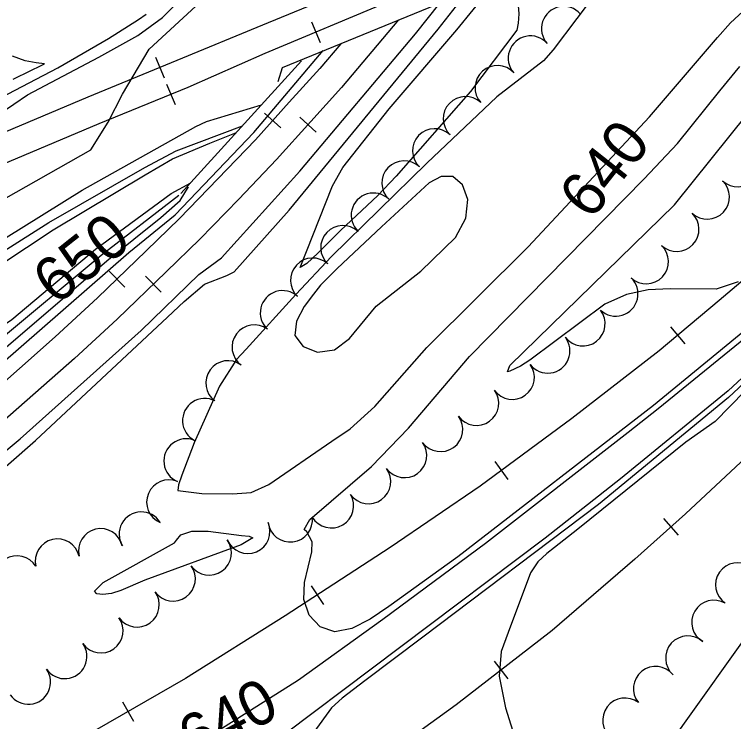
# Model space of a CAD drawing. Extents: x 79600 to 91800, y 75600 to 84400.
# Drawn here: x 83038.1 to 83361.8, y 81049.5 to 81367.5 of the extents above; entities that cross this region are included whole.
import ezdxf

# ---------------------------------------------------------------- set-up
doc = ezdxf.new("R2010")
doc.units = 0
for name, color, linetype in [('084-085$0$BRIDGE', 7, 'Continuous'), ('084-085$0$INDEX', 7, 'Continuous'), ('084-085$0$INDXLBL', 7, 'Continuous'), ('084-085$0$INTER', 7, 'Continuous'), ('084-085$0$RR', 7, 'Continuous'), ('084-085$0$TREES', 7, 'Continuous'), ('084-085$0$WALL', 7, 'Continuous')]:
    doc.layers.add(name, color=color, linetype=linetype)

# ---------------------------------------------------------------- blocks, each defined once
blk = doc.blocks.new('084-085$0$RRTICK100')
blk.add_line((0, -5), (0, 5))

msp = doc.modelspace()

# ---------------------------------------------------------------- linework, layer by layer
at = {"layer": '084-085$0$BRIDGE'}
msp.add_lwpolyline([(83156.84, 81337.34), (83158.82, 81343.58), (83342.9, 81419.06), (83347.88, 81417.38)], dxfattribs=at)
at = {"layer": '084-085$0$INDEX'}
for points in [[(83301.92, 81379.86), (83280.56, 81351.62), (83276.33, 81346.63), (83255.29, 81330.38), (83223.79, 81300.64), (83180.94, 81258.56), (83164.84, 81241.56), (83142.45, 81216.98), (83138.18, 81212.29), (83130.47, 81200.32), (83119.11, 81174.8), (83113.5, 81160.35), (83112.06, 81155.96), (83111.68, 81153.39), (83122.48, 81152), (83136.34, 81151.9), (83144.78, 81152.5), (83152.62, 81156.07), (83181.07, 81175.52), (83189.2, 81181.19), (83200.33, 81191.13), (83223.71, 81217.64), (83269.45, 81262.93), (83324.03, 81321.42), (83354.66, 81357.17), (83360.5, 81363.66), (83369.7, 81372.19)], [(83012.26, 81144.98), (83047.66, 81175.81), (83107.12, 81231.32), (83114.55, 81238.35), (83123.76, 81246.23), (83133.83, 81250.15), (83137.06, 81251.79), (83161.82, 81279.44), (83228.9, 81360.81), (83242.15, 81377.75)], [(83028.61, 81328.31), (83057.68, 81343.54), (83080.46, 81356.59), (83094.02, 81365.25), (83097.46, 81367.6)], [(82254.91, 80904.05), (82382.07, 80939.02), (82501.04, 80975.83), (82546.84, 80990.84), (82650.69, 81032.01), (82742.43, 81074.54), (82763.5, 81084.25), (82785.64, 81095.73), (82854.97, 81135.33), (82872.78, 81145.71), (82911.76, 81171.14), (82959.58, 81207.89), (82980.66, 81224.58), (82993.53, 81233.26), (83019.4, 81246.79), (83055.54, 81270.57), (83097.05, 81295.39), (83109.33, 81302.54), (83126.18, 81309.59), (83138.04, 81314.37)], [(83472.67, 81305.57), (83424.24, 81268.33), (83327.82, 81190.09), (83314.37, 81179.41), (83250.25, 81129.62), (83203.94, 81095.43), (83166.06, 81068.07), (83097.13, 81024.57), (83059.43, 81002.19), (83024.08, 80981.75)], [(83465.53, 81299.36), (83455.55, 81287.44), (83359.37, 81198.24), (83310.96, 81158.63), (83277.1, 81131.9), (83147.18, 81034.2), (83096.26, 80998.53), (83061.85, 80980.11), (83044.86, 80971.24), (83037.87, 80967.62), (83029.37, 80960.29), (83006.61, 80933.25), (82996.35, 80923.79), (82987.43, 80912.51), (82983.75, 80904.64), (82982.71, 80895.43), (82985.29, 80885.25), (82998.1, 80862.22), (82979.11, 80812.56), (82973.75, 80797.91), (82961.3, 80780.39)], [(82373.38, 80885.36), (82403.33, 80915.54), (82522.03, 80953.74), (82562.73, 80967.38), (82583.86, 80974.82), (82628.35, 80994.13), (82682.75, 81015.3), (82753.47, 81047.23), (82788.92, 81065), (82840.07, 81094.04), (82865.94, 81108.97), (82904.11, 81134.04), (82934.06, 81154.84), (82990.98, 81198.75), (83011.32, 81214.13), (83027.79, 81224.18), (83037.05, 81230.22), (83074.72, 81261.89), (83108.67, 81286.9), (83117.53, 81291.82)]]:
    msp.add_lwpolyline(points, dxfattribs=at)
at = {"layer": '084-085$0$INTER'}
for points in [[(83262.64, 81386.15), (83264.26, 81378.86), (83265.18, 81367.73), (83264.95, 81363.49), (83264.34, 81360.43), (83243.42, 81332.88), (83209.93, 81294.8), (83201.69, 81286.08)], [(83201.69, 81286.08), (83184.93, 81270.37), (83174.79, 81260.19), (83169.73, 81255.44), (83166.73, 81253.63), (83181.35, 81290.36), (83186.04, 81298.67), (83206.83, 81324.97), (83237.23, 81360.54), (83252.01, 81378.65), (83256.35, 81383.57)], [(83028.8, 81281.82), (83072.55, 81306.61), (83080.3, 81319.09), (83086.76, 81331.57), (83098.81, 81351.8), (83129.38, 81380.2)], [(83031.63, 81322.91), (83043.98, 81331.28), (83076.11, 81348.24), (83093.68, 81357.97), (83104.74, 81366.16), (83115.95, 81377.55)], [(83001.47, 81144.04), (83040.75, 81176.65), (83095.27, 81225.37), (83121.19, 81250.5), (83131.33, 81257.98), (83166.63, 81297.01), (83218.62, 81358.69), (83229.73, 81372.65)], [(83031.72, 81209.94), (83089.66, 81260.43), (83110.57, 81277.33), (83145.9, 81314.45), (83177.11, 81351.29)], [(83037.54, 81338.42), (83045.48, 81342.28), (83049.9, 81344.42), (83051.77, 81345.33), (83047.91, 81345.78), (83043.07, 81346.54), (83037.33, 81348.74)], [(83423.93, 81272.05), (83325.73, 81191.68), (83237.74, 81123.63), (83206.72, 81101.25), (83198.2, 81095.56), (83189.96, 81091.3), (83182.34, 81089.82), (83175.77, 81092.08), (83170.89, 81097.31), (83168.42, 81104.36), (83168.68, 81112.09), (83171.98, 81125.83), (83172.11, 81130.27), (83169.7, 81134.78), (83168.59, 81135.89), (83171.11, 81140.28), (83198.82, 81164.21), (83215.52, 81181.43), (83242.97, 81213.71), (83321.57, 81293.53), (83336.53, 81309.46), (83355.7, 81333.08), (83364.69, 81344.11)], [(82251.84, 80914.36), (82256.6, 80915.86), (82358.48, 80943.94), (82501.33, 80987.4), (82538.99, 80999.75), (82619, 81031.33), (82648.38, 81042.82), (82750.48, 81091.12), (82768.76, 81099.59), (82868.3, 81155.79), (82906.41, 81180.25), (82968.44, 81228.54), (82976.53, 81234.91), (83016.04, 81255.84), (83068.65, 81288.5), (83119.76, 81317.01), (83124.62, 81319.36), (83149.4, 81326.86)], [(83363.87, 81247.23), (83353.94, 81243.88), (83333.23, 81244.15), (83323.34, 81243.69), (83313.67, 81241.48), (83303.88, 81237.14), (83270.09, 81211.99), (83265.93, 81209.29), (83261.18, 81207.01), (83260.07, 81206.8), (83261.12, 81209.54), (83335.28, 81281.92), (83368.2, 81322.87)], [(82253.55, 80908.62), (82377.95, 80943.6), (82493.84, 80979.35), (82538.74, 80993.9), (82561.31, 81001.93), (82649.54, 81037.41), (82751.95, 81085.34), (82776.34, 81097.08), (82863.17, 81146.43), (82900.73, 81170.23), (82915.19, 81179.84), (82978.6, 81229.75), (83017.72, 81251.32), (83053.72, 81273.97), (83096.89, 81298.58), (83110.94, 81306.11), (83140.81, 81317.42)], [(83031.15, 81215.13), (83079.76, 81256.67), (83104, 81276.11), (83112.75, 81283.77), (83116.45, 81289.94)], [(83461.78, 81290.64), (83359.56, 81195.16), (83301.06, 81147.05), (83222.02, 81087.46), (83195.8, 81067.73), (83185.69, 81059.94), (83180.94, 81055.72), (83163.76, 81032.12)], [(83029.47, 81219.65), (83077.24, 81259.28), (83112.17, 81286.25)], [(83387.05, 81218.56), (83353.47, 81184.38), (83340.31, 81175.13), (83291.77, 81135.97), (83281.22, 81127.71), (83277.74, 81125.03), (83273.8, 81121.28), (83270.4, 81116.42), (83260.44, 81089.58), (83257.19, 81081.02), (83256.32, 81069.92), (83259.13, 81055.66), (83263.99, 81040.4)], [(83372.83, 80982.49), (83354.16, 80967.2), (83339.77, 80956.17), (83321.33, 80942.59), (83307.6, 80933.57), (83296.02, 80928.18), (83289.51, 80929.35), (83283.11, 80943.56), (83278.2, 80951.47), (83273.78, 80958.88), (83273.25, 80966.03), (83278.8, 80973.1), (83287.94, 80980.03), (83297.01, 80986.69), (83303.09, 80992.93), (83306.33, 80998.46), (83308.81, 81009.68), (83331.26, 81036.83), (83376.29, 81100.03)]]:
    msp.add_lwpolyline(points, dxfattribs=at)
for points in [[(83241.36, 81275.87), (83242.2, 81284.2), (83239.82, 81290.89), (83235.44, 81294.62), (83230.21, 81294.53), (83224.86, 81291.77), (83203.32, 81271.98), (83183.37, 81253.19), (83175.95, 81245.68), (83172.73, 81241.74), (83168.58, 81236.11), (83165.09, 81229.51), (83164.43, 81223.14), (83168.06, 81218.15), (83174.64, 81215.63), (83182.15, 81216.64), (83188.95, 81221.68), (83201.01, 81236.32), (83221.13, 81252), (83236.61, 81267.17)], [(83111.09, 81130.99), (83113.02, 81133.44), (83118.05, 81135.04), (83125.29, 81135.08), (83140.32, 81133.12), (83143.79, 81132.88), (83145.44, 81132.16), (83140.15, 81129.03), (83096.81, 81113.02), (83086.06, 81108.43), (83081.84, 81107.09), (83078.02, 81106.58), (83075.2, 81106.93), (83074.2, 81108.1), (83078.16, 81112.09), (83110.19, 81129.85)]]:
    msp.add_lwpolyline(points, close=True, dxfattribs=at)
at = {"layer": '084-085$0$RR'}
for points in [[(84044.17, 81739.38), (83921.6, 81686.87), (83890.91, 81671.9), (83861.45, 81659.59), (83838.49, 81650.58), (83818.18, 81642.21), (83798.95, 81634.63), (83769.48, 81622.32), (83733.67, 81606.23), (83697.71, 81589.52), (83661.12, 81572.19), (83624.85, 81554.7), (83587.34, 81536.43), (83537.42, 81513.42), (83502.09, 81495.93), (83479.91, 81486.62), (83430.14, 81464.7), (83341.75, 81428.07), (83206.83, 81373.26), (83150.85, 81349.9)], [(83626.06, 81461.27), (83525.9, 81343.41), (83472.51, 81280.1), (83436.69, 81239.76), (83415.69, 81216.77), (83390.36, 81190.18), (83369.65, 81170.31), (83340.13, 81142.91), (83317.4, 81122.56), (83280.14, 81090.45), (83236.97, 81057.06), (83201.07, 81031.02), (83161.12, 81004.03), (83122.72, 80980), (83087.86, 80959.72), (83053.62, 80940.38), (83011.32, 80918.19)], [(83372.52, 81454.69), (83305.53, 81426.59), (83149.84, 81362.64)], [(83517.18, 81395.59), (83485.38, 81358.85), (83454.64, 81328.03), (83421.72, 81296.88), (83391.42, 81269.33), (83355.38, 81238.78), (83328.32, 81216.22), (83289.02, 81185.81), (83247.85, 81155.39), (83207.29, 81127.77), (83160.07, 81097), (83115.16, 81068.88), (83074.26, 81045.3), (83022.67, 81016.68)], [(83149.84, 81362.64), (83111.23, 81346.7), (83071.22, 81330.27), (83023.77, 81310.38), (82914.6, 81264.29), (82761.56, 81198.65), (82659.06, 81155.71), (82566.95, 81117.5), (82518.41, 81097.45), (82460.87, 81075.01), (82398.52, 81051.14), (82336.16, 81028.82), (82262.31, 81003.64), (82228.57, 80992.66)], [(83211.06, 81365), (83185.4, 81334.65), (83171.51, 81319.32), (83156.12, 81302.31), (83139.13, 81284.47), (83121.65, 81266.46), (83106.5, 81251.75), (83084.43, 81230.51), (83065.2, 81212.77), (83032.58, 81184.16)], [(83185, 81354.31), (83175.62, 81343.22), (83161.87, 81328.05), (83146.59, 81311.16), (83129.75, 81293.48), (83112.45, 81275.65), (83097.46, 81261.1), (83075.52, 81239.97), (83056.51, 81222.43), (83024.19, 81194.09)], [(83150.85, 81349.9), (83116.18, 81334.67), (83076.2, 81318.27), (83028.81, 81298.4), (82919.69, 81252.33), (82766.63, 81186.68), (82664.06, 81143.71), (82571.91, 81105.49), (82523.26, 81085.39), (82465.56, 81062.89), (82403.04, 81038.95), (82340.45, 81016.55), (82266.42, 80991.3), (82232.27, 80980.19)]]:
    msp.add_lwpolyline(points, dxfattribs=at)
at = {"layer": '084-085$0$TREES'}
for centre, radius, start, end in [((83285.37, 81361.08), 10, 41.5243, 221.5243), ((83270.4, 81347.82), 10, 41.5243, 221.5243), ((83255.48, 81334.5), 10, 41.9946, 221.9946), ((83241.14, 81320.57), 10, 46.3327, 226.3327), ((83227.33, 81306.11), 10, 46.3269, 226.3269), ((83363.71, 81299.97), 10, 226.6778, 46.6778), ((83213.52, 81291.64), 10, 46.3269, 226.3269), ((83349.99, 81285.42), 10, 226.6778, 46.6778), ((83199.73, 81277.16), 10, 46.4404, 226.4404), ((83336.27, 81270.87), 10, 226.6778, 46.6778), ((83186.02, 81262.59), 10, 47.0674, 227.0674), ((83322.54, 81256.32), 10, 226.6778, 46.6778), ((83172.4, 81247.95), 10, 47.0674, 227.0674), ((83308.81, 81241.78), 10, 226.5768, 46.5768), ((83158.81, 81233.28), 10, 47.2855, 227.2855), ((83294.02, 81228.4), 10, 217.7105, 37.7105), ((83146.11, 81217.87), 10, 53.7351, 233.7351), ((83278.2, 81216.17), 10, 217.6881, 37.6881), ((83134.28, 81201.75), 10, 53.7368, 233.7368), ((83262.28, 81204.26), 9.89, 215.8853, 35.8853), ((83246.17, 81192.61), 9.99, 215.8853, 35.8853), ((83123.82, 81184.78), 10, 62.9345, 242.9345), ((83229.98, 81180.89), 10, 215.8853, 35.8853), ((83115.41, 81166.65), 10, 67.2988, 247.2988), ((83213.77, 81169.17), 10, 215.8853, 35.8853), ((83197.57, 81157.45), 10, 215.8853, 35.8853), ((83107.68, 81148.2), 10, 67.2381, 247.2381), ((83180.85, 81146.52), 10, 210.4661, 30.4661), ((83095.27, 81133.78), 10, 31.3486, 211.3486), ((83143.18, 81135.07), 10, 203.0783, 23.0783), ((83162.3, 81140.22), 10, 187.0502, 7.0502), ((83077, 81126.24), 10, 13.4886, 193.4886), ((83057.55, 81121.62), 10, 13.2303, 193.2303), ((83125.85, 81125.33), 10, 215.6037, 35.6037), ((83039.33, 81114.03), 10, 32.0366, 212.0366), ((83109.6, 81113.67), 10, 215.7281, 35.7281), ((83363.7, 81110.94), 10, 55.4909, 235.4909), ((83093.36, 81102), 10, 215.6332, 35.6332), ((83352.98, 81094.06), 10, 59.6617, 239.6617), ((83077.1, 81090.35), 10, 215.6332, 35.6332), ((83341.25, 81077.99), 10, 48.105, 228.105), ((83060.79, 81078.77), 10, 215.1212, 35.1212), ((83326.77, 81064.29), 10, 38.7166, 218.7166), ((83044.43, 81067.27), 10, 215.1212, 35.1212), ((83312.93, 81050.07), 10, 52.8476, 232.8476)]:
    msp.add_arc(centre, radius, start, end, dxfattribs=at)
at = {"layer": '084-085$0$WALL'}
msp.add_line((83113.12, 81286.98), (83167.34, 81346.58), dxfattribs=at)

# ---------------------------------------------------------------- block references
at = {"layer": '084-085$0$RR'}
for p, rotation in [((83173.78, 81359.47), -157.34525996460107), ((83103.62, 81343.57), -157.68392667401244), ((83108.58, 81331.56), -157.68392667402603), ((83154.38, 81319.77), -132.1494965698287), ((83170.25, 81317.93), -132.14949656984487), ((83084.33, 81248.45), -136.0853399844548), ((83100.68, 81246.14), -136.08533998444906), ((83336.67, 81223.18), -140.18714175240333), ((83257.3, 81162.37), -143.5346402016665), ((83333.56, 81137.03), -138.14999873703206), ((83174.47, 81106.38), -146.91212750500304), ((83257.11, 81072.63), -142.2786086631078), ((83089.32, 81053.98), -150.03352335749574)]:
    msp.add_blockref('084-085$0$RRTICK100', p, dxfattribs=dict(at, rotation=rotation))

# ---------------------------------------------------------------- texts
at = {"layer": '084-085$0$INDXLBL'}
for s, rotation, p in [('640', 51.6987, (83297.61, 81274.49)), ('650', 38.4069, (83056.85, 81236.27)), ('640', 28.063, (83119.09, 81031.38))]:
    msp.add_text(s, height=20, rotation=rotation, dxfattribs=at).set_placement(p)

doc.saveas('drawing.dxf')
